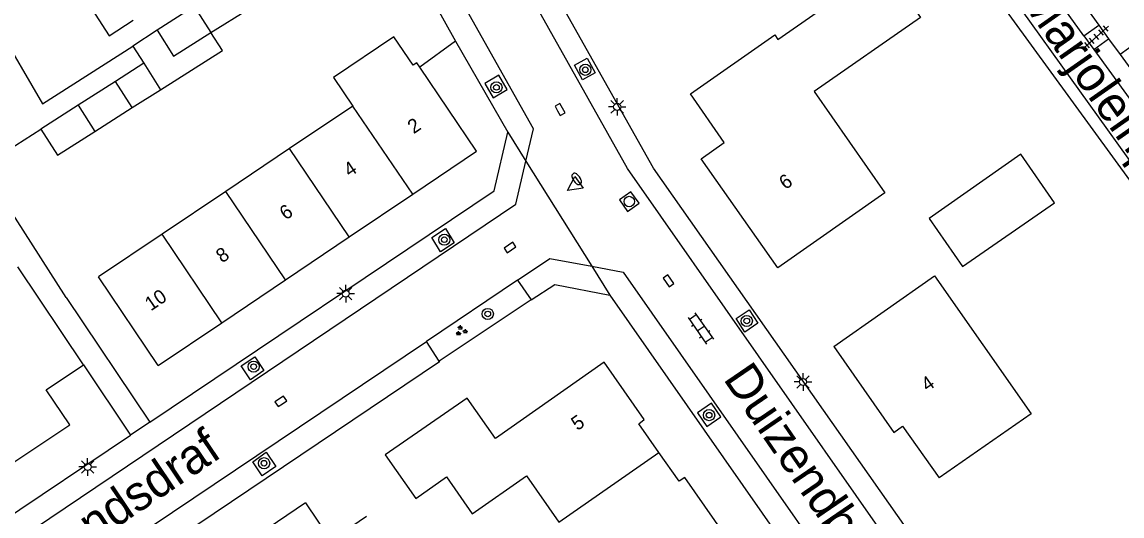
# Model space of a CAD drawing. Extents: x 136000 to 141014, y 402000 to 403500.
# Drawn here: x 137265 to 137343.4, y 402164.2 to 402199.5 of the extents above; entities that cross this region are included whole.
import ezdxf

# ---------------------------------------------------------------- set-up
doc = ezdxf.new("R2010")
doc.units = 0
for name, color, linetype in [('gg-afsc-erfafscheiding', 7, 'Continuous'), ('gg-afsc-muur', 7, 'Continuous'), ('gg-anno-huisnummerreeks BGT', 7, 'Continuous'), ('gg-anno-openbare ruimte label', 7, 'Continuous'), ('gg-bbg-bijgebouw', 7, 'Continuous'), ('gg-bbg-gedigitaliseerde bebouwing', 7, 'Continuous'), ('gg-bbg-gedigitaliseerde bijgebouw', 7, 'Continuous'), ('gg-bbg-hoofdgebouw', 7, 'Continuous'), ('gg-bbg-luifel en loopbrug', 7, 'Continuous'), ('gg-bbg-tussenscheiding', 7, 'Continuous'), ('gg-knt-verharding', 7, 'Continuous'), ('gg-knt-verharding nz', 7, 'Continuous'), ('gt-grn-weggrens', 7, 'Continuous'), ('gt-symb-boom', 7, 'Continuous'), ('gt-symb-brandkraan', 7, 'Continuous'), ('gt-symb-groenvak', 7, 'Continuous'), ('gt-symb-klinker verharding', 7, 'Continuous'), ('gt-symb-kolk', 7, 'Continuous'), ('gt-symb-lichtmast', 7, 'Continuous'), ('gt-symb-rioolschacht', 7, 'Continuous'), ('gt-symb-tegel verharding', 7, 'Continuous'), ('gt-symb-waterafsluiter', 7, 'Continuous')]:
    doc.layers.add(name, color=color, linetype=linetype)

# ---------------------------------------------------------------- blocks, each defined once
blk = doc.blocks.new('gt0-TEG1')
at = {"layer": 'gt-symb-tegel verharding'}
for p, q in [((-1.125, 0), (1.125, 0)), ((-0.9, -0.25), (-0.9, 0.25)), ((-0.45, -0.25), (-0.45, 0.25)), ((0, -0.25), (0, 0.25)), ((0.45, -0.25), (0.45, 0.25)), ((0.9, -0.25), (0.9, 0.25))]:
    blk.add_line(p, q, dxfattribs=at)
blk = doc.blocks.new('gt0-BOOM')
at = {"layer": 'gt-symb-boom'}
for radius in [0.4, 0.2]:
    blk.add_circle((0, 0), radius, dxfattribs=at)
blk = doc.blocks.new('gt0-KOLK')
at = {"layer": 'gt-symb-kolk'}
blk.add_lwpolyline([(0, 0), (0.375, 0), (0.375, 0.4), (-0.375, 0.4), (-0.375, 0), (0, 0)], dxfattribs=at)
blk = doc.blocks.new('gt0-RS')
at = {"layer": 'gt-symb-rioolschacht'}
blk.add_lwpolyline([(-0.5, -0.5), (0.5, -0.5), (0.5, 0.5), (-0.5, 0.5)], close=True, dxfattribs=at)
blk.add_circle((0, 0), 0.375, dxfattribs=at)
blk = doc.blocks.new('gt0-WAFSL')
at = {"layer": 'gt-symb-waterafsluiter'}
for p, q in [((-0.5, -0.333), (0, 0.667)), ((0, 0.667), (0.5, -0.333)), ((0.5, -0.333), (-0.5, -0.333))]:
    blk.add_line(p, q, dxfattribs=at)
blk = doc.blocks.new('gt0-BR')
at = {"layer": 'gt-symb-brandkraan'}
for centre, radius, start, end in [((-0.244, 0), 0.206, 107.56694, 252.43307), ((0.599, -2.664), 3, 106.89205, 107.56694), ((0, -0.691), 0.938, 73.10799, 106.89205), ((-0.599, -2.664), 3, 72.43309, 73.10799), ((0.244, 0), 0.206, 287.56695, 72.43309), ((0.599, 2.664), 3, 252.43307, 253.10797), ((0, 0.691), 0.938, 253.10797, 286.89206), ((-0.599, 2.664), 3, 286.89206, 287.56695)]:
    blk.add_arc(centre, radius, start, end, dxfattribs=at)
blk = doc.blocks.new('gt0-LMAST')
at = {"layer": 'gt-symb-lichtmast'}
for p, q in [((-0.182, 0.173), (-0.447, 0.438)), ((-0.005, 0.246), (-0.005, 0.621)), ((0.172, 0.173), (0.437, 0.438)), ((-0.255, -0.004), (-0.63, -0.004)), ((-0.182, -0.181), (-0.447, -0.446)), ((-0.005, -0.254), (-0.005, -0.629)), ((0.437, -0.446), (0.172, -0.181)), ((0.245, -0.004), (0.62, -0.004))]:
    blk.add_line(p, q, dxfattribs=at)
blk.add_circle((-0.005, -0.004), 0.25, dxfattribs=at)
blk = doc.blocks.new('gt0-GRVAK')
at = {"layer": 'gt-symb-groenvak'}
for p, q in [((-0.11, 0.189), (-0.228, 0.24)), ((-0.182, 0.153), (0.088, 0.153)), ((-0.091, 0.211), (-0.156, 0.322)), ((-0.047, 0.214), (-0.047, 0.393)), ((-0.004, 0.211), (0.061, 0.322)), ((0.015, 0.189), (0.133, 0.24)), ((0.262, -0.052), (0.197, 0.059)), ((0.305, -0.049), (0.305, 0.13)), ((0.349, -0.052), (0.414, 0.059)), ((-0.245, -0.228), (-0.363, -0.177)), ((-0.318, -0.264), (-0.047, -0.264)), ((-0.226, -0.206), (-0.291, -0.095)), ((-0.183, -0.203), (-0.183, -0.024)), ((-0.139, -0.206), (-0.074, -0.095)), ((-0.12, -0.228), (-0.002, -0.177)), ((0.243, -0.074), (0.125, -0.023)), ((0.17, -0.11), (0.441, -0.11)), ((0.368, -0.074), (0.486, -0.023))]:
    blk.add_line(p, q, dxfattribs=at)
blk = doc.blocks.new('gt0-KL1')
at = {"layer": 'gt-symb-klinker verharding'}
for p, q in [((-1.15, 0.3), (1.15, 0.3)), ((-1, -0.3), (-1, 0.3)), ((-0.5, 0.3), (-0.5, 0.45)), ((0, -0.3), (0, 0.3)), ((0.5, 0.3), (0.5, 0.45)), ((1, -0.3), (1, 0.3)), ((-1.15, -0.3), (1.15, -0.3)), ((-0.5, -0.45), (-0.5, -0.3)), ((0.5, -0.45), (0.5, -0.3))]:
    blk.add_line(p, q, dxfattribs=at)

msp = doc.modelspace()

# ---------------------------------------------------------------- linework, layer by layer
at = {"layer": 'gg-afsc-erfafscheiding'}
for p, q in [((137260.363, 402204.117), (137266.491, 402193.651)), ((137340.079, 402201.585), (137341.758, 402199.258)), ((137341.758, 402199.258), (137342.461, 402198.285)), ((137266.491, 402193.651), (137272.918, 402197.758)), ((137342.461, 402198.285), (137343.28, 402197.15)), ((137301.316, 402179.657), (137294.749, 402175.294))]:
    msp.add_line(p, q, dxfattribs=at)
for points in [[(137351.58, 402170.48), (137345.746, 402185.748), (137320.789, 402220.092)], [(137268.162, 402179.831), (137262.191, 402189.175), (137266.36, 402191.84)]]:
    msp.add_lwpolyline(points, dxfattribs=at)
at = {"layer": 'gg-afsc-muur'}
for p, q in [((137292.23, 402204.722), (137295.922, 402198.102)), ((137295.922, 402198.102), (137293.366, 402196.263))]:
    msp.add_line(p, q, dxfattribs=at)
at = {"layer": 'gg-bbg-bijgebouw'}
msp.add_line((137343.28, 402197.15), (137345.113, 402194.629), dxfattribs=at)
msp.add_lwpolyline([(137346.916, 402195.892), (137345.06, 402198.45), (137343.28, 402197.15)], dxfattribs=at)
at = {"layer": 'gg-bbg-gedigitaliseerde bebouwing'}
for p, q in [((137288.594, 402193.486), (137284.077, 402190.451)), ((137284.077, 402190.451), (137279.538, 402187.4)), ((137279.538, 402187.4), (137274.999, 402184.35)), ((137274.999, 402184.35), (137270.466, 402181.304))]:
    msp.add_line(p, q, dxfattribs=at)
for points in [[(137322.87, 402176.33), (137330.06, 402181.37), (137336.93, 402171.54), (137330.39, 402166.96)], [(137293.09, 402165.48), (137295.277, 402167.032), (137297.105, 402164.408), (137300.977, 402167.104), (137303.27, 402163.81)]]:
    msp.add_lwpolyline(points, dxfattribs=at)
at = {"layer": 'gg-bbg-gedigitaliseerde bijgebouw'}
for p, q in [((137277.3, 402200.585), (137274.65, 402198.89)), ((137278.488, 402198.728), (137281.153, 402200.394)), ((137271.68, 402195.24), (137269.02, 402193.54)), ((137272.87, 402193.37), (137271.68, 402195.24)), ((137269.02, 402193.54), (137266.36, 402191.84)), ((137270.211, 402191.676), (137272.87, 402193.37))]:
    msp.add_line(p, q, dxfattribs=at)
for points in [[(137271.355, 402202.38), (137269.501, 402201.197), (137271.222, 402198.501), (137272.944, 402199.6)], [(137274.65, 402198.89), (137275.81, 402197.03), (137278.488, 402198.728)], [(137266.36, 402191.84), (137267.55, 402189.98), (137270.211, 402191.676)], [(137338.6, 402186.58), (137336.2, 402190.06), (137329.66, 402185.46), (137332.05, 402182.03), (137338.6, 402186.58)]]:
    msp.add_lwpolyline(points, dxfattribs=at)
at = {"layer": 'gg-bbg-hoofdgebouw'}
for p, q in [((137293.366, 402196.263), (137293.16, 402196.57)), ((137288.332, 402184.144), (137292.866, 402187.202)), ((137283.798, 402181.086), (137288.332, 402184.144)), ((137269.402, 402175.018), (137264.717, 402182.014)), ((137274.73, 402174.97), (137270.466, 402181.304)), ((137279.264, 402178.028), (137283.798, 402181.086)), ((137274.73, 402174.97), (137279.264, 402178.028)), ((137263.806, 402167.655), (137268.42, 402170.75)), ((137285.23, 402165.18), (137280.62, 402162.079))]:
    msp.add_line(p, q, dxfattribs=at)
for points in [[(137312.66, 402194.35), (137318.67, 402198.56), (137318.89, 402198.24), (137326.43, 402203.51), (137329.05, 402199.8), (137321.48, 402194.51), (137326.52, 402187.29), (137318.89, 402181.94)], [(137293.16, 402196.57), (137292.895, 402196.391), (137291.518, 402198.43), (137287.217, 402195.525), (137288.594, 402193.486)], [(137292.866, 402187.202), (137297.4, 402190.26), (137293.366, 402196.263)], [(137318.89, 402181.94), (137313.43, 402189.73), (137315.07, 402190.89), (137312.66, 402194.35)], [(137322.87, 402176.33), (137327.15, 402170.2), (137327.78, 402170.66), (137330.39, 402166.96)], [(137268.42, 402170.75), (137266.751, 402173.243), (137269.402, 402175.018)], [(137310.415, 402168.763), (137308.97, 402170.82), (137309.37, 402171.13), (137306.52, 402175.21), (137298.76, 402169.77), (137296.74, 402172.65), (137290.91, 402168.6), (137293.09, 402165.48)], [(137315.11, 402162.91), (137312.26, 402167), (137311.85, 402166.72), (137310.415, 402168.763)], [(137285.23, 402165.18), (137287.024, 402162.506), (137289.58, 402164.225)]]:
    msp.add_lwpolyline(points, dxfattribs=at)
at = {"layer": 'gg-bbg-luifel en loopbrug'}
for p, q in [((137274.65, 402198.89), (137272.918, 402197.758)), ((137272.918, 402197.758), (137273.702, 402196.532)), ((137273.702, 402196.532), (137271.68, 402195.24)), ((137273.702, 402196.532), (137274.893, 402194.649)), ((137272.87, 402193.37), (137274.893, 402194.649))]:
    msp.add_line(p, q, dxfattribs=at)
msp.add_lwpolyline([(137274.893, 402194.649), (137279.304, 402197.438), (137278.488, 402198.728)], dxfattribs=at)
at = {"layer": 'gg-bbg-tussenscheiding'}
for p, q in [((137277.3, 402200.585), (137278.488, 402198.728)), ((137269.02, 402193.54), (137270.211, 402191.676)), ((137292.866, 402187.202), (137288.594, 402193.486)), ((137288.332, 402184.144), (137284.077, 402190.451)), ((137283.798, 402181.086), (137279.538, 402187.4)), ((137279.264, 402178.028), (137274.999, 402184.35)), ((137303.27, 402163.81), (137310.415, 402168.763))]:
    msp.add_line(p, q, dxfattribs=at)
at = {"layer": 'gg-knt-verharding'}
for p, q in [((137346.44, 402186.13), (137319.373, 402223.951)), ((137340.702, 402198.493), (137332.465, 402209.87)), ((137340.702, 402198.493), (137341.758, 402199.258)), ((137340.702, 402198.493), (137341.406, 402197.521)), ((137295.922, 402198.102), (137299.635, 402191.614)), ((137341.406, 402197.521), (137342.461, 402198.285)), ((137341.406, 402197.521), (137345.917, 402191.29)), ((137300.343, 402181.07), (137293.836, 402176.694)), ((137300.343, 402181.07), (137301.316, 402179.657)), ((137268.162, 402179.831), (137274.121, 402170.934)), ((137306.921, 402179.993), (137331.133, 402145.291)), ((137294.749, 402175.294), (137293.836, 402176.694)), ((137269.402, 402175.018), (137272.753, 402170.015)), ((137274.121, 402170.934), (137272.753, 402170.015)), ((137240.512, 402148.349), (137272.753, 402170.015))]:
    msp.add_line(p, q, dxfattribs=at)
for points in [[(137337.516, 402149.901), (137310.025, 402189.058), (137288.756, 402226.903)], [(137304.399, 402196.404), (137305.301, 402196.897), (137305.868, 402195.842), (137304.967, 402195.349), (137304.399, 402196.404)], [(137298.003, 402195.092), (137298.594, 402194.067), (137299.587, 402194.657), (137298.996, 402195.682), (137298.003, 402195.092)], [(137274.121, 402170.934), (137298.673, 402187.433), (137299.635, 402191.614)], [(137294.217, 402184.096), (137295.19, 402184.747), (137295.826, 402183.732), (137294.852, 402183.081), (137294.217, 402184.096)], [(137301.316, 402179.657), (137302.998, 402180.767), (137306.921, 402179.993)], [(137315.912, 402178.326), (137316.832, 402178.959), (137317.464, 402177.987), (137316.544, 402177.354), (137315.912, 402178.326)], [(137294.749, 402175.294), (137294.778, 402175.249), (137262.622, 402153.606)], [(137280.632, 402174.946), (137281.602, 402175.591), (137282.264, 402174.612), (137281.294, 402173.967), (137280.632, 402174.946)], [(137313.169, 402171.602), (137313.82, 402170.637), (137314.819, 402171.319), (137314.168, 402172.284), (137313.169, 402171.602)], [(137281.472, 402168.101), (137282.43, 402168.787), (137283.097, 402167.782), (137282.138, 402167.096), (137281.472, 402168.101)]]:
    msp.add_lwpolyline(points, dxfattribs=at)
at = {"layer": 'gg-knt-verharding nz'}
msp.add_line((137243.996, 402143.169), (137293.836, 402176.694), dxfattribs=at)
for points in [[(137336.186, 402148.941), (137308.182, 402189.032), (137287.36, 402226.129)], [(137300.935, 402189.541), (137301.473, 402191.857), (137283.434, 402223.954)], [(137241.492, 402146.891), (137300.223, 402186.478), (137300.935, 402189.541)], [(137300.343, 402181.07), (137302.644, 402182.618), (137305.626, 402182.059)], [(137305.626, 402182.059), (137307.873, 402181.637), (137332.54, 402146.307)]]:
    msp.add_lwpolyline(points, dxfattribs=at)
at = {"layer": 'gt-grn-weggrens'}
for p, q in [((137299.635, 402191.614), (137300.935, 402189.541)), ((137300.935, 402189.541), (137305.626, 402182.059)), ((137305.626, 402182.059), (137306.921, 402179.993))]:
    msp.add_line(p, q, dxfattribs=at)

# ---------------------------------------------------------------- block references
at = {"layer": 'gt-symb-boom'}
for p in [(137305.165, 402196.071), (137298.83, 402194.817), (137295.116, 402183.949), (137298.214, 402178.654), (137316.674, 402178.154), (137281.525, 402174.896), (137313.987, 402171.436), (137282.271, 402168.008)]:
    msp.add_blockref('gt0-BOOM', p, dxfattribs=at)
at = {"layer": 'gt-symb-brandkraan', "rotation": 124.8981235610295}
msp.add_blockref('gt0-BR', (137304.549, 402188.289), dxfattribs=at)
at = {"layer": 'gt-symb-groenvak'}
msp.add_blockref('gt0-GRVAK', (137296.312, 402177.45), dxfattribs=at)
at = {"layer": 'gt-symb-klinker verharding', "rotation": -55.101876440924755}
msp.add_blockref('gt0-KL1', (137313.392, 402177.622), dxfattribs=at)
at = {"layer": 'gt-symb-kolk'}
for p, rotation in [((137303.192, 402193.143), -60.71717142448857), ((137299.909, 402183.225), 33.992039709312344), ((137310.936, 402180.907), -55.05490123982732), ((137283.579, 402172.254), 33.992039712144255)]:
    msp.add_blockref('gt0-KOLK', p, dxfattribs=dict(at, rotation=rotation))
at = {"layer": 'gt-symb-lichtmast'}
for p in [(137307.44, 402193.43), (137288.096, 402180.111), (137320.691, 402173.809), (137269.697, 402167.747)]:
    msp.add_blockref('gt0-LMAST', p, dxfattribs=at)
at = {"layer": 'gt-symb-rioolschacht', "rotation": -55.05490123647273}
msp.add_blockref('gt0-RS', (137308.297, 402186.67), dxfattribs=at)
at = {"layer": 'gt-symb-tegel verharding', "rotation": 41.47170072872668}
msp.add_blockref('gt0-TEG1', (137341.597, 402198.428), dxfattribs=at)
at = {"layer": 'gt-symb-waterafsluiter', "rotation": 124.8981235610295}
msp.add_blockref('gt0-WAFSL', (137304.441, 402187.849), dxfattribs=at)

# ---------------------------------------------------------------- texts
at = {"layer": 'gg-anno-huisnummerreeks BGT'}
for s, rotation, p in [('2', 34, (137292.93, 402191.466)), ('4', 34, (137288.369, 402188.39)), ('6', 35, (137319.418, 402187.48)), ('6', 34, (137283.805, 402185.312)), ('8', 34, (137279.271, 402182.254)), ('10', 34, (137274.201, 402178.834)), ('4', 34.9, (137329.541, 402173.084)), ('5', 34.9, (137304.599, 402170.295))]:
    msp.add_text(s, height=1, rotation=rotation, dxfattribs=at).set_placement(p)
at = {"layer": 'gg-anno-openbare ruimte label'}
for s, rotation, p in [('Marjoleinpad', 305, (137336.132, 402201.038)), ('Duizendblad', 304.4, (137314.944, 402174.03)), ('Hondsdraf', 33.9, (137266.563, 402159.915))]:
    msp.add_text(s, height=2.5, rotation=rotation, dxfattribs=at).set_placement(p)

doc.saveas('drawing.dxf')
